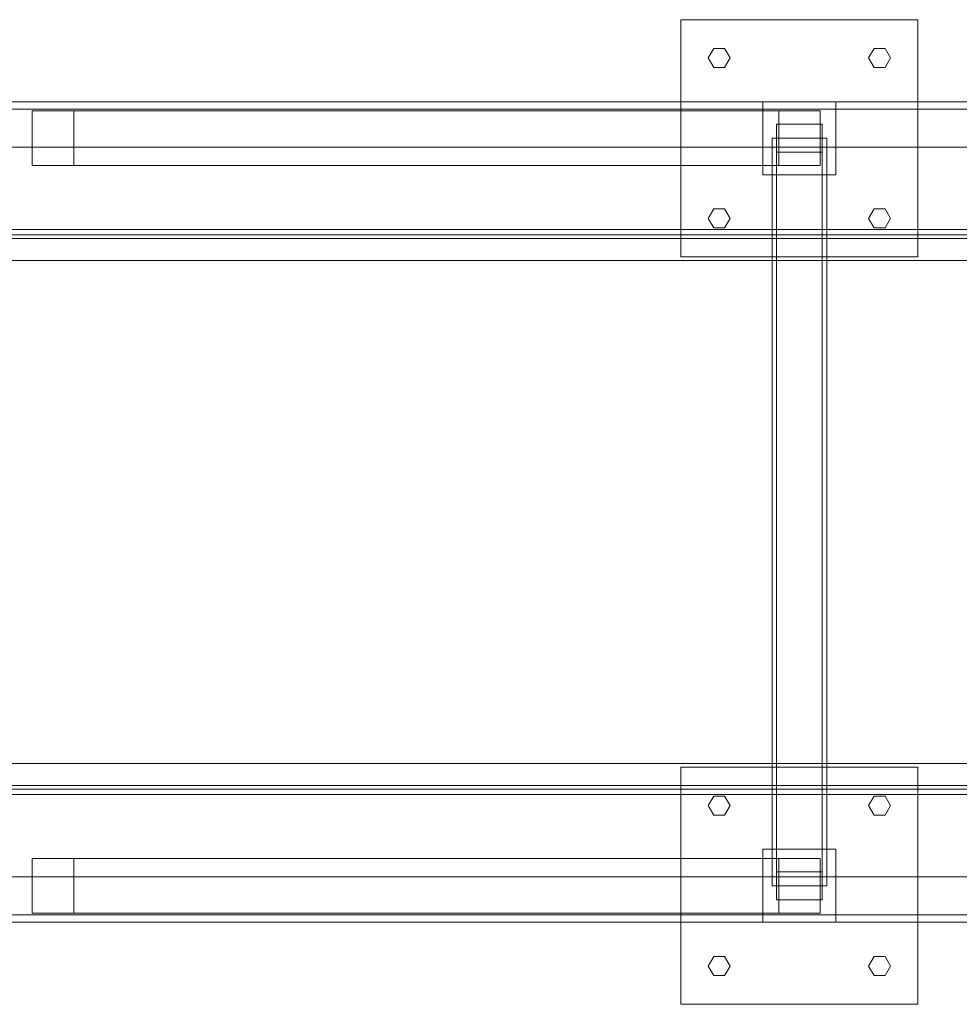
# Model space of a CAD drawing. Header units: millimetres. Extents: x -3490 to 61924, y -72580 to 6847.
# Tile 506 of 656: x 18999 to 19515, y -20950 to -20410. Entities that reach past the tile are written whole.
import ezdxf

# ---------------------------------------------------------------- set-up
doc = ezdxf.new("R2010")
doc.units = ezdxf.units.MM
doc.layers.add('superior_C10', color=7, linetype='Continuous', lineweight=0)

msp = doc.modelspace()

# ---------------------------------------------------------------- linework, layer by layer
at = {"layer": 'superior_C10'}
for p, q in [((19362.068, -20540), (19362.068, -20410)), ((19362.068, -20410), (19492.068, -20410)), ((19492.068, -20410), (19492.068, -20540)), ((19377.068, -20431), (19380.068, -20425.804)), ((19380.068, -20425.804), (19386.068, -20425.804)), ((19386.068, -20425.804), (19389.068, -20431)), ((19465.068, -20431), (19468.068, -20425.804)), ((19468.068, -20425.804), (19474.068, -20425.804)), ((19474.068, -20425.804), (19477.068, -20431)), ((19380.068, -20436.196), (19377.068, -20431)), ((19389.068, -20431), (19386.068, -20436.196)), ((19468.068, -20436.196), (19465.068, -20431)), ((19477.068, -20431), (19474.068, -20436.196)), ((19386.068, -20436.196), (19380.068, -20436.196)), ((19474.068, -20436.196), (19468.068, -20436.196)), ((18725.079, -20455), (27941.576, -20455)), ((27942.91, -20455), (18726.412, -20455)), ((27963.137, -20455), (18746.639, -20455)), ((18747.306, -20455), (27963.804, -20455)), ((27965.137, -20455), (18748.639, -20455)), ((18890.826, -20455), (19585.955, -20455)), ((18926.612, -20455), (19621.741, -20455)), ((19623.074, -20455), (18927.945, -20455)), ((19407.068, -20495), (19407.068, -20455)), ((19407.068, -20455), (19447.068, -20455)), ((19447.068, -20455), (19447.068, -20495)), ((27941.576, -20459), (18725.079, -20459)), ((18746.639, -20459), (27963.137, -20459)), ((19585.955, -20459), (18890.826, -20459)), ((18926.612, -20459), (27811.615, -20459)), ((18927.945, -20459), (19623.074, -20459)), ((27812.948, -20459), (18927.945, -20459)), ((19028.918, -20460), (19006.23, -20460)), ((19006.23, -20460), (19006.23, -20490)), ((19415.724, -20460), (19006.23, -20460)), ((19028.918, -20490), (19028.918, -20460)), ((19438.412, -20460), (19028.918, -20460)), ((19415.724, -20490), (19415.724, -20460)), ((19415.724, -20460), (19438.412, -20460)), ((19438.412, -20460), (19438.412, -20490)), ((19414.568, -20482.691), (19414.568, -20467.309)), ((19414.568, -20467.309), (19439.568, -20467.309)), ((19414.568, -20467.309), (19414.568, -20877.309)), ((19439.568, -20467.309), (19439.568, -20482.691)), ((19439.568, -20877.309), (19439.568, -20467.309)), ((19442.068, -20475), (19412.068, -20475)), ((19412.068, -20475), (19412.068, -20885)), ((19442.068, -20885), (19442.068, -20475)), ((27941.576, -20480), (18725.079, -20480)), ((18726.412, -20480), (27942.91, -20480)), ((27963.804, -20480), (18747.306, -20480)), ((18748.639, -20480), (27965.137, -20480)), ((19621.741, -20480), (18926.612, -20480)), ((18927.945, -20480), (19623.074, -20480)), ((19439.568, -20482.691), (19414.568, -20482.691)), ((19414.568, -20482.691), (19414.568, -20892.691)), ((19439.568, -20482.691), (19439.568, -20892.691)), ((19006.23, -20490), (19028.918, -20490)), ((19415.724, -20490), (19006.23, -20490)), ((19028.918, -20490), (19438.412, -20490)), ((19438.412, -20490), (19415.724, -20490)), ((19447.068, -20495), (19407.068, -20495)), ((19377.068, -20519), (19380.068, -20513.804)), ((19380.068, -20513.804), (19386.068, -20513.804)), ((19386.068, -20513.804), (19389.068, -20519)), ((19465.068, -20519), (19468.068, -20513.804)), ((19468.068, -20513.804), (19474.068, -20513.804)), ((19474.068, -20513.804), (19477.068, -20519)), ((19380.068, -20524.196), (19377.068, -20519)), ((19389.068, -20519), (19386.068, -20524.196)), ((19468.068, -20524.196), (19465.068, -20519)), ((19477.068, -20519), (19474.068, -20524.196)), ((18890.279, -20525), (26644.3, -20525)), ((26652.079, -20525), (18898.059, -20525)), ((19386.068, -20524.196), (19380.068, -20524.196)), ((19474.068, -20524.196), (19468.068, -20524.196)), ((18808.22, -20530), (27888.22, -20530)), ((27888.886, -20530), (18808.886, -20530)), ((18831.114, -20530), (27911.114, -20530)), ((27911.78, -20530), (18831.78, -20530)), ((26644.3, -20528), (18890.279, -20528)), ((18898.059, -20528), (26652.079, -20528)), ((18898.696, -20530), (27842.198, -20530)), ((27842.865, -20530), (18899.362, -20530)), ((19492.068, -20540), (19362.068, -20540)), ((27811.615, -20542), (18926.612, -20542)), ((18927.945, -20542), (27812.948, -20542)), ((18926.612, -20818), (27811.615, -20818)), ((27812.948, -20818), (18927.945, -20818)), ((19362.068, -20950), (19362.068, -20820)), ((19362.068, -20820), (19492.068, -20820)), ((19492.068, -20820), (19492.068, -20950)), ((27888.22, -20830), (18808.22, -20830)), ((18808.886, -20830), (27888.886, -20830)), ((27911.114, -20830), (18831.114, -20830)), ((18831.78, -20830), (27911.78, -20830)), ((18890.279, -20832), (27853.281, -20832)), ((27861.061, -20832), (18898.059, -20832)), ((27842.198, -20830), (18898.696, -20830)), ((18899.362, -20830), (27842.865, -20830)), ((27853.281, -20835), (18890.279, -20835)), ((18898.059, -20835), (27861.061, -20835)), ((19377.068, -20841), (19380.068, -20835.804)), ((19380.068, -20835.804), (19386.068, -20835.804)), ((19386.068, -20835.804), (19389.068, -20841)), ((19465.068, -20841), (19468.068, -20835.804)), ((19468.068, -20835.804), (19474.068, -20835.804)), ((19474.068, -20835.804), (19477.068, -20841)), ((19380.068, -20846.196), (19377.068, -20841)), ((19389.068, -20841), (19386.068, -20846.196)), ((19468.068, -20846.196), (19465.068, -20841)), ((19477.068, -20841), (19474.068, -20846.196)), ((19386.068, -20846.196), (19380.068, -20846.196)), ((19474.068, -20846.196), (19468.068, -20846.196)), ((19407.068, -20905), (19407.068, -20865)), ((19407.068, -20865), (19447.068, -20865)), ((19447.068, -20865), (19447.068, -20905)), ((19028.918, -20870), (19006.23, -20870)), ((19006.23, -20870), (19006.23, -20900)), ((19415.724, -20870), (19006.23, -20870)), ((19028.918, -20900), (19028.918, -20870)), ((19438.412, -20870), (19028.918, -20870)), ((19415.724, -20900), (19415.724, -20870)), ((19415.724, -20870), (19438.412, -20870)), ((19438.412, -20870), (19438.412, -20900)), ((18725.079, -20880), (27941.576, -20880)), ((27942.91, -20880), (18726.412, -20880)), ((18747.306, -20880), (27963.804, -20880)), ((27965.137, -20880), (18748.639, -20880)), ((18926.612, -20880), (19621.741, -20880)), ((19623.074, -20880), (18927.945, -20880)), ((19439.568, -20877.309), (19414.568, -20877.309)), ((19414.568, -20877.309), (19414.568, -20892.691)), ((19439.568, -20892.691), (19439.568, -20877.309)), ((19442.068, -20885), (19412.068, -20885)), ((19414.568, -20892.691), (19439.568, -20892.691)), ((18725.079, -20901), (27941.576, -20901)), ((27963.137, -20901), (18746.639, -20901)), ((18890.826, -20901), (19585.955, -20901)), ((27811.615, -20901), (18926.612, -20901)), ((19623.074, -20901), (18927.945, -20901)), ((18927.945, -20901), (27812.948, -20901)), ((19006.23, -20900), (19028.918, -20900)), ((19415.724, -20900), (19006.23, -20900)), ((19028.918, -20900), (19438.412, -20900)), ((19438.412, -20900), (19415.724, -20900)), ((27941.576, -20905), (18725.079, -20905)), ((18726.412, -20905), (27942.91, -20905)), ((18746.639, -20905), (27963.137, -20905)), ((27963.804, -20905), (18747.306, -20905)), ((18748.639, -20905), (27965.137, -20905)), ((19585.955, -20905), (18890.826, -20905)), ((19621.741, -20905), (18926.612, -20905)), ((18927.945, -20905), (19623.074, -20905)), ((19447.068, -20905), (19407.068, -20905)), ((19377.068, -20929), (19380.068, -20923.804)), ((19380.068, -20923.804), (19386.068, -20923.804)), ((19386.068, -20923.804), (19389.068, -20929)), ((19465.068, -20929), (19468.068, -20923.804)), ((19468.068, -20923.804), (19474.068, -20923.804)), ((19474.068, -20923.804), (19477.068, -20929)), ((19380.068, -20934.196), (19377.068, -20929)), ((19389.068, -20929), (19386.068, -20934.196)), ((19468.068, -20934.196), (19465.068, -20929)), ((19477.068, -20929), (19474.068, -20934.196)), ((19386.068, -20934.196), (19380.068, -20934.196)), ((19474.068, -20934.196), (19468.068, -20934.196)), ((19492.068, -20950), (19362.068, -20950))]:
    msp.add_line(p, q, dxfattribs=at)

doc.saveas('drawing.dxf')
